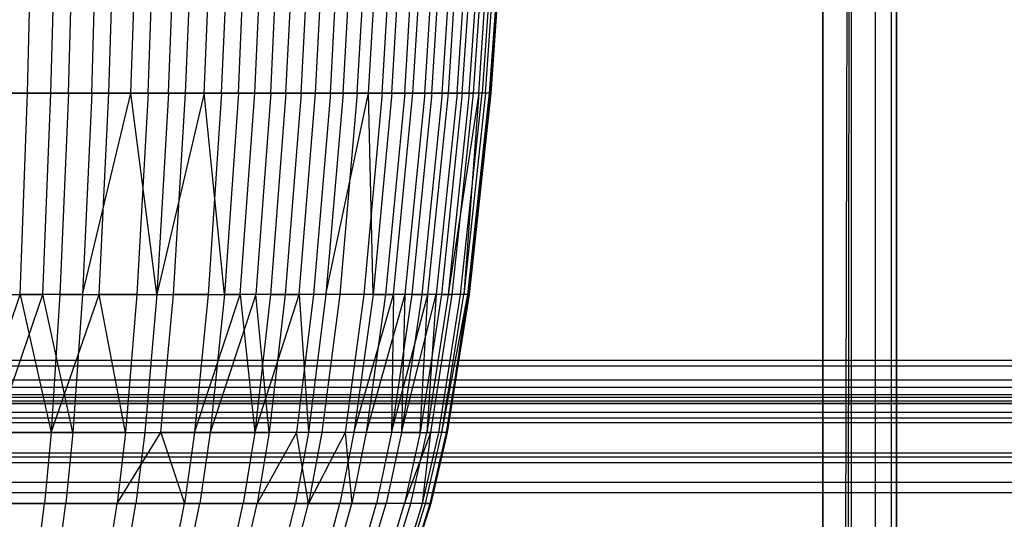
# Model space of a CAD drawing. Extents: x 0.1 to 26.5, y -19.1 to 0.
# Tile 265 of 304: x 13.468 to 14.136, y -4.561 to -4.223. Entities that reach past the tile are written whole.
import ezdxf

# ---------------------------------------------------------------- set-up
doc = ezdxf.new("R2010")
doc.units = 0
doc.header["$LTSCALE"] = 2.54
doc.layers.get('0').update_dxf_attribs({"linetype": 'CONTINUOUS'})

# ---------------------------------------------------------------- blocks, each defined once
blk = doc.blocks.new('7777_STL')
at = {"color": 0}
for p, q in [((14.01313, -11.01, 21.96834), (14.01313, -3.06, 21.96834)), ((14.01313, -3.06, 20.46834), (14.01313, -12.46, 20.46834)), ((14.01313, -11.01, 21.96834), (14.01313, -3.06, 21.96834)), ((14.01313, -11.01, 21.96834), (14.03226, -3.06, 21.96454)), ((14.01313, -11.01, 21.96834), (14.03226, -3.06, 21.96454)), ((14.01313, -3.06, 20.46834), (14.01313, -12.46, 20.46834)), ((14.02288, -11.01096, 21.96738), (14.03226, -3.06, 21.96454)), ((14.02288, -11.01096, 21.96738), (14.03226, -3.06, 21.96454)), ((14.03226, -3.06, 21.96454), (14.03226, -11.01381, 21.96454)), ((14.03226, -3.06, 21.96454), (14.03226, -11.01381, 21.96454)), ((14.03226, -3.06, 20.47215), (14.03226, -12.46, 20.47215)), ((14.03226, -3.06, 20.47215), (14.03226, -12.46, 20.47215)), ((14.04848, -3.06, 21.9537), (14.04848, -11.02465, 21.9537)), ((14.04848, -3.06, 21.9537), (14.04848, -11.02465, 21.9537)), ((14.04848, -3.06, 20.48299), (14.04848, -12.46, 20.48299)), ((14.04848, -3.06, 20.48299), (14.04848, -12.46, 20.48299)), ((14.05932, -3.06, 21.93748), (14.05932, -11.04087, 21.93748)), ((14.05932, -3.06, 21.93748), (14.05932, -11.04087, 21.93748)), ((14.05932, -3.06, 20.49921), (14.05932, -12.46, 20.49921)), ((14.05932, -3.06, 20.49921), (14.05932, -12.46, 20.49921)), ((14.06313, -12.46, 20.51834), (14.06313, -3.06, 20.51834)), ((14.06313, -3.06, 21.91834), (14.06313, -11.06, 21.91834)), ((14.06313, -3.06, 21.91834), (14.06313, -11.06, 21.91834)), ((14.06313, -12.46, 20.51834), (14.06313, -3.06, 20.51834)), ((13.47367, -4.27232, 16.52186), (13.47801, -4.08923, 16.50978)), ((13.47367, -4.27232, 16.52186), (13.47801, -4.08923, 16.50978)), ((13.48961, -4.27232, 17.40875), (13.49439, -4.08923, 17.42067)), ((13.48961, -4.27232, 17.40875), (13.49439, -4.08923, 17.42067)), ((13.50155, -4.27232, 16.5329), (13.50665, -4.08923, 16.52112)), ((13.50155, -4.27232, 16.5329), (13.50665, -4.08923, 16.52112)), ((13.51722, -4.27232, 17.39668), (13.52274, -4.08923, 17.40826)), ((13.51722, -4.27232, 17.39668), (13.52274, -4.08923, 17.40826)), ((13.52891, -4.27232, 16.54576), (13.53475, -4.08923, 16.53432)), ((13.52891, -4.27232, 16.54576), (13.53475, -4.08923, 16.53432)), ((13.5437, -4.27232, 17.38309), (13.54994, -4.08923, 17.39431)), ((13.5437, -4.27232, 17.38309), (13.54994, -4.08923, 17.39431)), ((13.55542, -4.27232, 16.56028), (13.56198, -4.08923, 16.54924)), ((13.55542, -4.27232, 16.56028), (13.56198, -4.08923, 16.54924)), ((13.5693, -4.27232, 17.3679), (13.57623, -4.08923, 17.37871)), ((13.5693, -4.27232, 17.3679), (13.57623, -4.08923, 17.37871)), ((13.58093, -4.27232, 16.57642), (13.58817, -4.08923, 16.56581)), ((13.58093, -4.27232, 16.57642), (13.58817, -4.08923, 16.56581)), ((13.59352, -4.27232, 17.35143), (13.60111, -4.08923, 17.36179)), ((13.59352, -4.27232, 17.35143), (13.60111, -4.08923, 17.36179)), ((13.60535, -4.27232, 16.59413), (13.61326, -4.08923, 16.58401)), ((13.60535, -4.27232, 16.59413), (13.61326, -4.08923, 16.58401)), ((13.61668, -4.27232, 17.33349), (13.62489, -4.08923, 17.34337)), ((13.61668, -4.27232, 17.33349), (13.62489, -4.08923, 17.34337)), ((13.62775, -4.27232, 16.61264), (13.63626, -4.08923, 16.60301)), ((13.62775, -4.27232, 16.61264), (13.63626, -4.08923, 16.60301)), ((13.63863, -4.27232, 17.31416), (13.64744, -4.08923, 17.32351)), ((13.63863, -4.27232, 17.31416), (13.64744, -4.08923, 17.32351)), ((13.64895, -4.27232, 16.63252), (13.65803, -4.08923, 16.62344)), ((13.64895, -4.27232, 16.63252), (13.65803, -4.08923, 16.62344)), ((13.65931, -4.27232, 17.29345), (13.66868, -4.08923, 17.30225)), ((13.65931, -4.27232, 17.29345), (13.66868, -4.08923, 17.30225)), ((13.66904, -4.27232, 16.65395), (13.67867, -4.08923, 16.64545)), ((13.66904, -4.27232, 16.65395), (13.67867, -4.08923, 16.64545)), ((13.67908, -4.27232, 17.27092), (13.68898, -4.08923, 17.2791)), ((13.67908, -4.27232, 17.27092), (13.68898, -4.08923, 17.2791)), ((13.68772, -4.27232, 16.67661), (13.69785, -4.08923, 16.66871)), ((13.68772, -4.27232, 16.67661), (13.69785, -4.08923, 16.66871)), ((13.69736, -4.27232, 17.24716), (13.70775, -4.08923, 17.2547)), ((13.69736, -4.27232, 17.24716), (13.70775, -4.08923, 17.2547)), ((13.70495, -4.27232, 16.70039), (13.71555, -4.08923, 16.69314)), ((13.70495, -4.27232, 16.70039), (13.71555, -4.08923, 16.69314)), ((13.71423, -4.27232, 17.22208), (13.72507, -4.08923, 17.22895)), ((13.71423, -4.27232, 17.22208), (13.72507, -4.08923, 17.22895)), ((13.72068, -4.27232, 16.72519), (13.7317, -4.08923, 16.71861)), ((13.72068, -4.27232, 16.72519), (13.7317, -4.08923, 16.71861)), ((13.72948, -4.27232, 17.19599), (13.74075, -4.08923, 17.20215)), ((13.72948, -4.27232, 17.19599), (13.74075, -4.08923, 17.20215)), ((13.7351, -4.27232, 16.75135), (13.74652, -4.08923, 16.74548)), ((13.7351, -4.27232, 16.75135), (13.74652, -4.08923, 16.74548)), ((13.74306, -4.27232, 17.16903), (13.75469, -4.08923, 17.17446)), ((13.74306, -4.27232, 17.16903), (13.75469, -4.08923, 17.17446)), ((13.74789, -4.27232, 16.77836), (13.75965, -4.08923, 16.77322)), ((13.74789, -4.27232, 16.77836), (13.75965, -4.08923, 16.77322)), ((13.75495, -4.27232, 17.14128), (13.7669, -4.08923, 17.14596)), ((13.75495, -4.27232, 17.14128), (13.7669, -4.08923, 17.14596)), ((13.7591, -4.27232, 16.80639), (13.77116, -4.08923, 16.80201)), ((13.7591, -4.27232, 16.80639), (13.77116, -4.08923, 16.80201)), ((13.76499, -4.27232, 17.11314), (13.77722, -4.08923, 17.11705)), ((13.76499, -4.27232, 17.11314), (13.77722, -4.08923, 17.11705)), ((13.76855, -4.27232, 16.83506), (13.78087, -4.08923, 16.83145)), ((13.76855, -4.27232, 16.83506), (13.78087, -4.08923, 16.83145)), ((13.77329, -4.27232, 17.08444), (13.78573, -4.08923, 17.08758)), ((13.77329, -4.27232, 17.08444), (13.78573, -4.08923, 17.08758)), ((13.7762, -4.27232, 16.8643), (13.78873, -4.08923, 16.86148)), ((13.7762, -4.27232, 16.8643), (13.78873, -4.08923, 16.86148)), ((13.77969, -4.27232, 17.05578), (13.79231, -4.08923, 17.05814)), ((13.77969, -4.27232, 17.05578), (13.79231, -4.08923, 17.05814)), ((13.79468, -4.08923, 16.89195), (13.782, -4.27232, 16.89396)), ((13.79468, -4.08923, 16.89195), (13.782, -4.27232, 16.89396)), ((13.78431, -4.27232, 17.02678), (13.79706, -4.08923, 17.02836)), ((13.78431, -4.27232, 17.02678), (13.79706, -4.08923, 17.02836)), ((13.78711, -4.27232, 16.99762), (13.79993, -4.08923, 16.99842)), ((13.78711, -4.27232, 16.99762), (13.79993, -4.08923, 16.99842)), ((13.80049, -4.08923, 16.94888), (13.78765, -4.27232, 16.94939)), ((13.80049, -4.08923, 16.94888), (13.78765, -4.27232, 16.94939)), ((13.78795, -4.27232, 16.95886), (13.80079, -4.08923, 16.95861)), ((13.78795, -4.27232, 16.95886), (13.80079, -4.08923, 16.95861)), ((13.78805, -4.27232, 16.96834), (13.8009, -4.08923, 16.96834)), ((13.78805, -4.27232, 16.96834), (13.8009, -4.08923, 16.96834)), ((13.44517, -4.27232, 16.51255), (13.47367, -4.27232, 16.52186)), ((13.44517, -4.27232, 16.51255), (13.47367, -4.27232, 16.52186)), ((13.48961, -4.27232, 17.40875), (13.46132, -4.27232, 17.4191)), ((13.48961, -4.27232, 17.40875), (13.46132, -4.27232, 17.4191)), ((13.46868, -4.40889, 16.53575), (13.47367, -4.27232, 16.52186)), ((13.46868, -4.40889, 16.53575), (13.47367, -4.27232, 16.52186)), ((13.47367, -4.27232, 16.52186), (13.50155, -4.27232, 16.5329)), ((13.47367, -4.27232, 16.52186), (13.50155, -4.27232, 16.5329)), ((13.48412, -4.40889, 17.39505), (13.48961, -4.27232, 17.40875)), ((13.48412, -4.40889, 17.39505), (13.48961, -4.27232, 17.40875)), ((13.51722, -4.27232, 17.39668), (13.48961, -4.27232, 17.40875)), ((13.51722, -4.27232, 17.39668), (13.48961, -4.27232, 17.40875)), ((13.50155, -4.27232, 16.5329), (13.49569, -4.40889, 16.54645)), ((13.50155, -4.27232, 16.5329), (13.49569, -4.40889, 16.54645)), ((13.50155, -4.27232, 16.5329), (13.52891, -4.27232, 16.54576)), ((13.50155, -4.27232, 16.5329), (13.52891, -4.27232, 16.54576)), ((13.51722, -4.27232, 17.39668), (13.51087, -4.40889, 17.38335)), ((13.51087, -4.40889, 17.38335), (13.5437, -4.27232, 17.38309)), ((13.51087, -4.40889, 17.38335), (13.5437, -4.27232, 17.38309)), ((13.51722, -4.27232, 17.39668), (13.51087, -4.40889, 17.38335)), ((13.5437, -4.27232, 17.38309), (13.51722, -4.27232, 17.39668)), ((13.5437, -4.27232, 17.38309), (13.51722, -4.27232, 17.39668)), ((13.5222, -4.40889, 16.5589), (13.52891, -4.27232, 16.54576)), ((13.5222, -4.40889, 16.5589), (13.52891, -4.27232, 16.54576)), ((13.52891, -4.27232, 16.54576), (13.55542, -4.27232, 16.56028)), ((13.52891, -4.27232, 16.54576), (13.55542, -4.27232, 16.56028)), ((13.56133, -4.40889, 17.35547), (13.5437, -4.27232, 17.38309)), ((13.5693, -4.27232, 17.3679), (13.5437, -4.27232, 17.38309)), ((13.56133, -4.40889, 17.35547), (13.5437, -4.27232, 17.38309)), ((13.5693, -4.27232, 17.3679), (13.5437, -4.27232, 17.38309)), ((13.55542, -4.27232, 16.56028), (13.54789, -4.40889, 16.57298)), ((13.55542, -4.27232, 16.56028), (13.54789, -4.40889, 16.57298)), ((13.55542, -4.27232, 16.56028), (13.58093, -4.27232, 16.57642)), ((13.55542, -4.27232, 16.56028), (13.58093, -4.27232, 16.57642)), ((13.59352, -4.27232, 17.35143), (13.56133, -4.40889, 17.35547)), ((13.59352, -4.27232, 17.35143), (13.56133, -4.40889, 17.35547)), ((13.5693, -4.27232, 17.3679), (13.56133, -4.40889, 17.35547)), ((13.5693, -4.27232, 17.3679), (13.56133, -4.40889, 17.35547)), ((13.59352, -4.27232, 17.35143), (13.5693, -4.27232, 17.3679)), ((13.59352, -4.27232, 17.35143), (13.5693, -4.27232, 17.3679)), ((13.5726, -4.40889, 16.58861), (13.58093, -4.27232, 16.57642)), ((13.5726, -4.40889, 16.58861), (13.58093, -4.27232, 16.57642)), ((13.58093, -4.27232, 16.57642), (13.60535, -4.27232, 16.59413)), ((13.58093, -4.27232, 16.57642), (13.60535, -4.27232, 16.59413)), ((13.60724, -4.40889, 17.32213), (13.59352, -4.27232, 17.35143)), ((13.61668, -4.27232, 17.33349), (13.59352, -4.27232, 17.35143)), ((13.60724, -4.40889, 17.32213), (13.59352, -4.27232, 17.35143)), ((13.61668, -4.27232, 17.33349), (13.59352, -4.27232, 17.35143)), ((13.60535, -4.27232, 16.59413), (13.59626, -4.40889, 16.60577)), ((13.60535, -4.27232, 16.59413), (13.59626, -4.40889, 16.60577)), ((13.60535, -4.27232, 16.59413), (13.62775, -4.27232, 16.61264)), ((13.60535, -4.27232, 16.59413), (13.62775, -4.27232, 16.61264)), ((13.61668, -4.27232, 17.33349), (13.60724, -4.40889, 17.32213)), ((13.61668, -4.27232, 17.33349), (13.60724, -4.40889, 17.32213)), ((13.63863, -4.27232, 17.31416), (13.61668, -4.27232, 17.33349)), ((13.63863, -4.27232, 17.31416), (13.61668, -4.27232, 17.33349)), ((13.61796, -4.40889, 16.6237), (13.62775, -4.27232, 16.61264)), ((13.61796, -4.40889, 16.6237), (13.62775, -4.27232, 16.61264)), ((13.62775, -4.27232, 16.61264), (13.64895, -4.27232, 16.63252)), ((13.62775, -4.27232, 16.61264), (13.64895, -4.27232, 16.63252)), ((13.63863, -4.27232, 17.31416), (13.62851, -4.40889, 17.3034)), ((13.63863, -4.27232, 17.31416), (13.62851, -4.40889, 17.3034)), ((13.64895, -4.27232, 16.63252), (13.6385, -4.40889, 16.64297)), ((13.64895, -4.27232, 16.63252), (13.6385, -4.40889, 16.64297)), ((13.65931, -4.27232, 17.29345), (13.63863, -4.27232, 17.31416)), ((13.65931, -4.27232, 17.29345), (13.63863, -4.27232, 17.31416)), ((13.65931, -4.27232, 17.29345), (13.64854, -4.40889, 17.28334)), ((13.65931, -4.27232, 17.29345), (13.64854, -4.40889, 17.28334)), ((13.64895, -4.27232, 16.63252), (13.66904, -4.27232, 16.65395)), ((13.64895, -4.27232, 16.63252), (13.66904, -4.27232, 16.65395)), ((13.65797, -4.40889, 16.66373), (13.66904, -4.27232, 16.65395)), ((13.65797, -4.40889, 16.66373), (13.66904, -4.27232, 16.65395)), ((13.67908, -4.27232, 17.27092), (13.65931, -4.27232, 17.29345)), ((13.67908, -4.27232, 17.27092), (13.65931, -4.27232, 17.29345)), ((13.67908, -4.27232, 17.27092), (13.6677, -4.40889, 17.2615)), ((13.67908, -4.27232, 17.27092), (13.6677, -4.40889, 17.2615)), ((13.66904, -4.27232, 16.65395), (13.68772, -4.27232, 16.67661)), ((13.66904, -4.27232, 16.65395), (13.68772, -4.27232, 16.67661)), ((13.67607, -4.40889, 16.68568), (13.70495, -4.27232, 16.70039)), ((13.68772, -4.27232, 16.67661), (13.67607, -4.40889, 16.68568)), ((13.68772, -4.27232, 16.67661), (13.67607, -4.40889, 16.68568)), ((13.67607, -4.40889, 16.68568), (13.70495, -4.27232, 16.70039)), ((13.69736, -4.27232, 17.24716), (13.67908, -4.27232, 17.27092)), ((13.69736, -4.27232, 17.24716), (13.67908, -4.27232, 17.27092)), ((13.69736, -4.27232, 17.24716), (13.6854, -4.40889, 17.23849)), ((13.69736, -4.27232, 17.24716), (13.6854, -4.40889, 17.23849)), ((13.68772, -4.27232, 16.67661), (13.70495, -4.27232, 16.70039)), ((13.68772, -4.27232, 16.67661), (13.70495, -4.27232, 16.70039)), ((13.71423, -4.27232, 17.22208), (13.69736, -4.27232, 17.24716)), ((13.71423, -4.27232, 17.22208), (13.69736, -4.27232, 17.24716)), ((13.71423, -4.27232, 17.22208), (13.70175, -4.40889, 17.21419)), ((13.71423, -4.27232, 17.22208), (13.70175, -4.40889, 17.21419)), ((13.708, -4.40889, 16.73275), (13.70495, -4.27232, 16.70039)), ((13.70495, -4.27232, 16.70039), (13.72068, -4.27232, 16.72519)), ((13.708, -4.40889, 16.73275), (13.70495, -4.27232, 16.70039)), ((13.70495, -4.27232, 16.70039), (13.72068, -4.27232, 16.72519)), ((13.72068, -4.27232, 16.72519), (13.708, -4.40889, 16.73275)), ((13.72068, -4.27232, 16.72519), (13.708, -4.40889, 16.73275)), ((13.72948, -4.27232, 17.19599), (13.71423, -4.27232, 17.22208)), ((13.72948, -4.27232, 17.19599), (13.71423, -4.27232, 17.22208)), ((13.72948, -4.27232, 17.19599), (13.71653, -4.40889, 17.18891)), ((13.72948, -4.27232, 17.19599), (13.71653, -4.40889, 17.18891)), ((13.72068, -4.27232, 16.72519), (13.7351, -4.27232, 16.75135)), ((13.72068, -4.27232, 16.72519), (13.7351, -4.27232, 16.75135)), ((13.72197, -4.40889, 16.7581), (13.7351, -4.27232, 16.75135)), ((13.72197, -4.40889, 16.7581), (13.7351, -4.27232, 16.75135)), ((13.74306, -4.27232, 17.16903), (13.72948, -4.27232, 17.19599)), ((13.74306, -4.27232, 17.16903), (13.72948, -4.27232, 17.19599)), ((13.74306, -4.27232, 17.16903), (13.72969, -4.40889, 17.16279)), ((13.74306, -4.27232, 17.16903), (13.72969, -4.40889, 17.16279)), ((13.74789, -4.27232, 16.77836), (13.73436, -4.40889, 16.78427)), ((13.74789, -4.27232, 16.77836), (13.73436, -4.40889, 16.78427)), ((13.7351, -4.27232, 16.75135), (13.74789, -4.27232, 16.77836)), ((13.7351, -4.27232, 16.75135), (13.74789, -4.27232, 16.77836)), ((13.75495, -4.27232, 17.14128), (13.7412, -4.40889, 17.1359)), ((13.75495, -4.27232, 17.14128), (13.7412, -4.40889, 17.1359)), ((13.75495, -4.27232, 17.14128), (13.74306, -4.27232, 17.16903)), ((13.75495, -4.27232, 17.14128), (13.74306, -4.27232, 17.16903)), ((13.74523, -4.40889, 16.81143), (13.7591, -4.27232, 16.80639)), ((13.74523, -4.40889, 16.81143), (13.7591, -4.27232, 16.80639)), ((13.74789, -4.27232, 16.77836), (13.7591, -4.27232, 16.80639)), ((13.74789, -4.27232, 16.77836), (13.7591, -4.27232, 16.80639)), ((13.76499, -4.27232, 17.11314), (13.75094, -4.40889, 17.10863)), ((13.76499, -4.27232, 17.11314), (13.75094, -4.40889, 17.10863)), ((13.76855, -4.27232, 16.83506), (13.75438, -4.40889, 16.8392)), ((13.76855, -4.27232, 16.83506), (13.75438, -4.40889, 16.8392)), ((13.76499, -4.27232, 17.11314), (13.75495, -4.27232, 17.14128)), ((13.76499, -4.27232, 17.11314), (13.75495, -4.27232, 17.14128)), ((13.77969, -4.27232, 17.05578), (13.75897, -4.40889, 17.08083)), ((13.77969, -4.27232, 17.05578), (13.75897, -4.40889, 17.08083)), ((13.77329, -4.27232, 17.08444), (13.75897, -4.40889, 17.08083)), ((13.77329, -4.27232, 17.08444), (13.75897, -4.40889, 17.08083)), ((13.7591, -4.27232, 16.80639), (13.76855, -4.27232, 16.83506)), ((13.7591, -4.27232, 16.80639), (13.76855, -4.27232, 16.83506)), ((13.7618, -4.40889, 16.86754), (13.7762, -4.27232, 16.8643)), ((13.7618, -4.40889, 16.86754), (13.7762, -4.27232, 16.8643)), ((13.77329, -4.27232, 17.08444), (13.76499, -4.27232, 17.11314)), ((13.77329, -4.27232, 17.08444), (13.76499, -4.27232, 17.11314)), ((13.76741, -4.40889, 16.89627), (13.782, -4.27232, 16.89396)), ((13.76741, -4.40889, 16.89627), (13.782, -4.27232, 16.89396)), ((13.76855, -4.27232, 16.83506), (13.7762, -4.27232, 16.8643)), ((13.76855, -4.27232, 16.83506), (13.7762, -4.27232, 16.8643)), ((13.78431, -4.27232, 17.02678), (13.76965, -4.40889, 17.02496)), ((13.78431, -4.27232, 17.02678), (13.76965, -4.40889, 17.02496)), ((13.77969, -4.27232, 17.05578), (13.76965, -4.40889, 17.02496)), ((13.77969, -4.27232, 17.05578), (13.76965, -4.40889, 17.02496)), ((13.77236, -4.40889, 16.99671), (13.78711, -4.27232, 16.99762)), ((13.77236, -4.40889, 16.99671), (13.78711, -4.27232, 16.99762)), ((13.78765, -4.27232, 16.94939), (13.77289, -4.40889, 16.94998)), ((13.78765, -4.27232, 16.94939), (13.77289, -4.40889, 16.94998)), ((13.78795, -4.27232, 16.95886), (13.77318, -4.40889, 16.95916)), ((13.78795, -4.27232, 16.95886), (13.77318, -4.40889, 16.95916)), ((13.77327, -4.40889, 16.96834), (13.78805, -4.27232, 16.96834)), ((13.77327, -4.40889, 16.96834), (13.78805, -4.27232, 16.96834)), ((13.77969, -4.27232, 17.05578), (13.77329, -4.27232, 17.08444)), ((13.77969, -4.27232, 17.05578), (13.77329, -4.27232, 17.08444)), ((13.782, -4.27232, 16.89396), (13.7762, -4.27232, 16.8643)), ((13.782, -4.27232, 16.89396), (13.7762, -4.27232, 16.8643)), ((13.78431, -4.27232, 17.02678), (13.77969, -4.27232, 17.05578)), ((13.78431, -4.27232, 17.02678), (13.77969, -4.27232, 17.05578)), ((13.78765, -4.27232, 16.94939), (13.782, -4.27232, 16.89396)), ((13.78765, -4.27232, 16.94939), (13.782, -4.27232, 16.89396)), ((13.78711, -4.27232, 16.99762), (13.78431, -4.27232, 17.02678)), ((13.78711, -4.27232, 16.99762), (13.78431, -4.27232, 17.02678)), ((13.78805, -4.27232, 16.96834), (13.78711, -4.27232, 16.99762)), ((13.78805, -4.27232, 16.96834), (13.78711, -4.27232, 16.99762)), ((13.78795, -4.27232, 16.95886), (13.78765, -4.27232, 16.94939)), ((13.78795, -4.27232, 16.95886), (13.78765, -4.27232, 16.94939)), ((13.78795, -4.27232, 16.95886), (13.78805, -4.27232, 16.96834)), ((13.78795, -4.27232, 16.95886), (13.78805, -4.27232, 16.96834)), ((13.43688, -4.50241, 16.54115), (13.46868, -4.40889, 16.53575)), ((13.43688, -4.50241, 16.54115), (13.46868, -4.40889, 16.53575)), ((13.44106, -4.40889, 16.52673), (13.46868, -4.40889, 16.53575)), ((13.44106, -4.40889, 16.52673), (13.46868, -4.40889, 16.53575)), ((13.45202, -4.50241, 17.39081), (13.48412, -4.40889, 17.39505)), ((13.45202, -4.50241, 17.39081), (13.48412, -4.40889, 17.39505)), ((13.45671, -4.40889, 17.40508), (13.48412, -4.40889, 17.39505)), ((13.45671, -4.40889, 17.40508), (13.48412, -4.40889, 17.39505)), ((13.49569, -4.40889, 16.54645), (13.46868, -4.40889, 16.53575)), ((13.46868, -4.40889, 16.53575), (13.48973, -4.50241, 16.56023)), ((13.46868, -4.40889, 16.53575), (13.48973, -4.50241, 16.56023)), ((13.49569, -4.40889, 16.54645), (13.46868, -4.40889, 16.53575)), ((13.50441, -4.50241, 17.3698), (13.48412, -4.40889, 17.39505)), ((13.51087, -4.40889, 17.38335), (13.48412, -4.40889, 17.39505)), ((13.50441, -4.50241, 17.3698), (13.48412, -4.40889, 17.39505)), ((13.51087, -4.40889, 17.38335), (13.48412, -4.40889, 17.39505)), ((13.48973, -4.50241, 16.56023), (13.5222, -4.40889, 16.5589)), ((13.49569, -4.40889, 16.54645), (13.48973, -4.50241, 16.56023)), ((13.49569, -4.40889, 16.54645), (13.48973, -4.50241, 16.56023)), ((13.48973, -4.50241, 16.56023), (13.5222, -4.40889, 16.5589)), ((13.49569, -4.40889, 16.54645), (13.5222, -4.40889, 16.5589)), ((13.49569, -4.40889, 16.54645), (13.5222, -4.40889, 16.5589)), ((13.51087, -4.40889, 17.38335), (13.50441, -4.50241, 17.3698)), ((13.51087, -4.40889, 17.38335), (13.50441, -4.50241, 17.3698)), ((13.51087, -4.40889, 17.38335), (13.56133, -4.40889, 17.35547)), ((13.51087, -4.40889, 17.38335), (13.56133, -4.40889, 17.35547)), ((13.54789, -4.40889, 16.57298), (13.5222, -4.40889, 16.5589)), ((13.54789, -4.40889, 16.57298), (13.5222, -4.40889, 16.5589)), ((13.54022, -4.50241, 16.58589), (13.5222, -4.40889, 16.5589)), ((13.54022, -4.50241, 16.58589), (13.5222, -4.40889, 16.5589)), ((13.54789, -4.40889, 16.57298), (13.54022, -4.50241, 16.58589)), ((13.54789, -4.40889, 16.57298), (13.54022, -4.50241, 16.58589)), ((13.54789, -4.40889, 16.57298), (13.5726, -4.40889, 16.58861)), ((13.54789, -4.40889, 16.57298), (13.5726, -4.40889, 16.58861)), ((13.56133, -4.40889, 17.35547), (13.55322, -4.50241, 17.34283)), ((13.56133, -4.40889, 17.35547), (13.55322, -4.50241, 17.34283)), ((13.56133, -4.40889, 17.35547), (13.60724, -4.40889, 17.32213)), ((13.56133, -4.40889, 17.35547), (13.60724, -4.40889, 17.32213)), ((13.56412, -4.50241, 16.60101), (13.5726, -4.40889, 16.58861)), ((13.56412, -4.50241, 16.60101), (13.5726, -4.40889, 16.58861)), ((13.59626, -4.40889, 16.60577), (13.5726, -4.40889, 16.58861)), ((13.59626, -4.40889, 16.60577), (13.5726, -4.40889, 16.58861)), ((13.58702, -4.50241, 16.61761), (13.61796, -4.40889, 16.6237)), ((13.59626, -4.40889, 16.60577), (13.58702, -4.50241, 16.61761)), ((13.59626, -4.40889, 16.60577), (13.58702, -4.50241, 16.61761)), ((13.58702, -4.50241, 16.61761), (13.61796, -4.40889, 16.6237)), ((13.59626, -4.40889, 16.60577), (13.61796, -4.40889, 16.6237)), ((13.59626, -4.40889, 16.60577), (13.61796, -4.40889, 16.6237)), ((13.62851, -4.40889, 17.3034), (13.59763, -4.50241, 17.31058)), ((13.62851, -4.40889, 17.3034), (13.59763, -4.50241, 17.31058)), ((13.60724, -4.40889, 17.32213), (13.59763, -4.50241, 17.31058)), ((13.60724, -4.40889, 17.32213), (13.59763, -4.50241, 17.31058)), ((13.62851, -4.40889, 17.3034), (13.60724, -4.40889, 17.32213)), ((13.62851, -4.40889, 17.3034), (13.60724, -4.40889, 17.32213)), ((13.6385, -4.40889, 16.64297), (13.61796, -4.40889, 16.6237)), ((13.61796, -4.40889, 16.6237), (13.62788, -4.50241, 16.65359)), ((13.61796, -4.40889, 16.6237), (13.62788, -4.50241, 16.65359)), ((13.6385, -4.40889, 16.64297), (13.61796, -4.40889, 16.6237)), ((13.62788, -4.50241, 16.65359), (13.65797, -4.40889, 16.66373)), ((13.6385, -4.40889, 16.64297), (13.62788, -4.50241, 16.65359)), ((13.6385, -4.40889, 16.64297), (13.62788, -4.50241, 16.65359)), ((13.62788, -4.50241, 16.65359), (13.65797, -4.40889, 16.66373)), ((13.63759, -4.50241, 17.27305), (13.62851, -4.40889, 17.3034)), ((13.64854, -4.40889, 17.28334), (13.62851, -4.40889, 17.3034)), ((13.63759, -4.50241, 17.27305), (13.62851, -4.40889, 17.3034)), ((13.64854, -4.40889, 17.28334), (13.62851, -4.40889, 17.3034)), ((13.64854, -4.40889, 17.28334), (13.63759, -4.50241, 17.27305)), ((13.64854, -4.40889, 17.28334), (13.63759, -4.50241, 17.27305)), ((13.6385, -4.40889, 16.64297), (13.65797, -4.40889, 16.66373)), ((13.6385, -4.40889, 16.64297), (13.65797, -4.40889, 16.66373)), ((13.6677, -4.40889, 17.2615), (13.64854, -4.40889, 17.28334)), ((13.6677, -4.40889, 17.2615), (13.64854, -4.40889, 17.28334)), ((13.6677, -4.40889, 17.2615), (13.65612, -4.50241, 17.25193)), ((13.6677, -4.40889, 17.2615), (13.65612, -4.50241, 17.25193)), ((13.67607, -4.40889, 16.68568), (13.65797, -4.40889, 16.66373)), ((13.65797, -4.40889, 16.66373), (13.66421, -4.50241, 16.69491)), ((13.65797, -4.40889, 16.66373), (13.66421, -4.50241, 16.69491)), ((13.67607, -4.40889, 16.68568), (13.65797, -4.40889, 16.66373)), ((13.67607, -4.40889, 16.68568), (13.66421, -4.50241, 16.69491)), ((13.67607, -4.40889, 16.68568), (13.66421, -4.50241, 16.69491)), ((13.6854, -4.40889, 17.23849), (13.6677, -4.40889, 17.2615)), ((13.6854, -4.40889, 17.23849), (13.6677, -4.40889, 17.2615)), ((13.6854, -4.40889, 17.23849), (13.67325, -4.50241, 17.22966)), ((13.6854, -4.40889, 17.23849), (13.67325, -4.50241, 17.22966)), ((13.708, -4.40889, 16.73275), (13.67607, -4.40889, 16.68568)), ((13.708, -4.40889, 16.73275), (13.67607, -4.40889, 16.68568)), ((13.70175, -4.40889, 17.21419), (13.6854, -4.40889, 17.23849)), ((13.70175, -4.40889, 17.21419), (13.6854, -4.40889, 17.23849)), ((13.70175, -4.40889, 17.21419), (13.68906, -4.50241, 17.20616)), ((13.70175, -4.40889, 17.21419), (13.68906, -4.50241, 17.20616)), ((13.69511, -4.50241, 16.74044), (13.72197, -4.40889, 16.7581)), ((13.708, -4.40889, 16.73275), (13.69511, -4.50241, 16.74044)), ((13.708, -4.40889, 16.73275), (13.69511, -4.50241, 16.74044)), ((13.69511, -4.50241, 16.74044), (13.72197, -4.40889, 16.7581)), ((13.71653, -4.40889, 17.18891), (13.70175, -4.40889, 17.21419)), ((13.71653, -4.40889, 17.18891), (13.70175, -4.40889, 17.21419)), ((13.72969, -4.40889, 17.16279), (13.70336, -4.50241, 17.1817)), ((13.72969, -4.40889, 17.16279), (13.70336, -4.50241, 17.1817)), ((13.71653, -4.40889, 17.18891), (13.70336, -4.50241, 17.1817)), ((13.71653, -4.40889, 17.18891), (13.70336, -4.50241, 17.1817)), ((13.708, -4.40889, 16.73275), (13.72197, -4.40889, 16.7581)), ((13.708, -4.40889, 16.73275), (13.72197, -4.40889, 16.7581)), ((13.72969, -4.40889, 17.16279), (13.71653, -4.40889, 17.18891)), ((13.72969, -4.40889, 17.16279), (13.71653, -4.40889, 17.18891)), ((13.72061, -4.50241, 16.79028), (13.74523, -4.40889, 16.81143)), ((13.72197, -4.40889, 16.7581), (13.72061, -4.50241, 16.79028)), ((13.72197, -4.40889, 16.7581), (13.72061, -4.50241, 16.79028)), ((13.73436, -4.40889, 16.78427), (13.72061, -4.50241, 16.79028)), ((13.73436, -4.40889, 16.78427), (13.72061, -4.50241, 16.79028)), ((13.72061, -4.50241, 16.79028), (13.74523, -4.40889, 16.81143)), ((13.73436, -4.40889, 16.78427), (13.72197, -4.40889, 16.7581)), ((13.73436, -4.40889, 16.78427), (13.72197, -4.40889, 16.7581)), ((13.7412, -4.40889, 17.1359), (13.72722, -4.50241, 17.13043)), ((13.72722, -4.50241, 17.13043), (13.75094, -4.40889, 17.10863)), ((13.7412, -4.40889, 17.1359), (13.72722, -4.50241, 17.13043)), ((13.72969, -4.40889, 17.16279), (13.72722, -4.50241, 17.13043)), ((13.72969, -4.40889, 17.16279), (13.72722, -4.50241, 17.13043)), ((13.72722, -4.50241, 17.13043), (13.75094, -4.40889, 17.10863)), ((13.7412, -4.40889, 17.1359), (13.72969, -4.40889, 17.16279)), ((13.7412, -4.40889, 17.1359), (13.72969, -4.40889, 17.16279)), ((13.73436, -4.40889, 16.78427), (13.74523, -4.40889, 16.81143)), ((13.73436, -4.40889, 16.78427), (13.74523, -4.40889, 16.81143)), ((13.75438, -4.40889, 16.8392), (13.73997, -4.50241, 16.84342)), ((13.73997, -4.50241, 16.84342), (13.74523, -4.40889, 16.81143)), ((13.73997, -4.50241, 16.84342), (13.74523, -4.40889, 16.81143)), ((13.75438, -4.40889, 16.8392), (13.73997, -4.50241, 16.84342)), ((13.75094, -4.40889, 17.10863), (13.7412, -4.40889, 17.1359)), ((13.75094, -4.40889, 17.10863), (13.7412, -4.40889, 17.1359)), ((13.75897, -4.40889, 17.08083), (13.74441, -4.50241, 17.07715)), ((13.75094, -4.40889, 17.10863), (13.74441, -4.50241, 17.07715)), ((13.75897, -4.40889, 17.08083), (13.74441, -4.50241, 17.07715)), ((13.75094, -4.40889, 17.10863), (13.74441, -4.50241, 17.07715)), ((13.75438, -4.40889, 16.8392), (13.74523, -4.40889, 16.81143)), ((13.75438, -4.40889, 16.8392), (13.74523, -4.40889, 16.81143)), ((13.74715, -4.50241, 16.87083), (13.7618, -4.40889, 16.86754)), ((13.74715, -4.50241, 16.87083), (13.7618, -4.40889, 16.86754)), ((13.75897, -4.40889, 17.08083), (13.75094, -4.40889, 17.10863)), ((13.75897, -4.40889, 17.08083), (13.75094, -4.40889, 17.10863)), ((13.75258, -4.50241, 16.89863), (13.76741, -4.40889, 16.89627)), ((13.75258, -4.50241, 16.89863), (13.76741, -4.40889, 16.89627)), ((13.75438, -4.40889, 16.8392), (13.7618, -4.40889, 16.86754)), ((13.75438, -4.40889, 16.8392), (13.7618, -4.40889, 16.86754)), ((13.75475, -4.50241, 17.02311), (13.76965, -4.40889, 17.02496)), ((13.75475, -4.50241, 17.02311), (13.76965, -4.40889, 17.02496)), ((13.75475, -4.50241, 17.02311), (13.77236, -4.40889, 16.99671)), ((13.75475, -4.50241, 17.02311), (13.77236, -4.40889, 16.99671)), ((13.75788, -4.50241, 16.95058), (13.77289, -4.40889, 16.94998)), ((13.75788, -4.50241, 16.95058), (13.77289, -4.40889, 16.94998)), ((13.77318, -4.40889, 16.95916), (13.75816, -4.50241, 16.95946)), ((13.77318, -4.40889, 16.95916), (13.75816, -4.50241, 16.95946)), ((13.77327, -4.40889, 16.96834), (13.75825, -4.50241, 16.96834)), ((13.75825, -4.50241, 16.96834), (13.77236, -4.40889, 16.99671)), ((13.75825, -4.50241, 16.96834), (13.77236, -4.40889, 16.99671)), ((13.77327, -4.40889, 16.96834), (13.75825, -4.50241, 16.96834)), ((13.76965, -4.40889, 17.02496), (13.75897, -4.40889, 17.08083)), ((13.76965, -4.40889, 17.02496), (13.75897, -4.40889, 17.08083)), ((13.76741, -4.40889, 16.89627), (13.7618, -4.40889, 16.86754)), ((13.76741, -4.40889, 16.89627), (13.7618, -4.40889, 16.86754)), ((13.77289, -4.40889, 16.94998), (13.76741, -4.40889, 16.89627)), ((13.77289, -4.40889, 16.94998), (13.76741, -4.40889, 16.89627)), ((13.77236, -4.40889, 16.99671), (13.76965, -4.40889, 17.02496)), ((13.77236, -4.40889, 16.99671), (13.76965, -4.40889, 17.02496)), ((13.77327, -4.40889, 16.96834), (13.77236, -4.40889, 16.99671)), ((13.77327, -4.40889, 16.96834), (13.77236, -4.40889, 16.99671)), ((13.77318, -4.40889, 16.95916), (13.77289, -4.40889, 16.94998)), ((13.77318, -4.40889, 16.95916), (13.77289, -4.40889, 16.94998)), ((13.77327, -4.40889, 16.96834), (13.77318, -4.40889, 16.95916)), ((13.77327, -4.40889, 16.96834), (13.77318, -4.40889, 16.95916)), ((0.51313, -4.47834, 24.68328), (26.11313, -4.47834, 24.68328)), ((0.51313, -4.47834, 24.68328), (26.11313, -4.47834, 24.68328)), ((0.51313, -4.47834, 42.38328), (26.11313, -4.47834, 42.38328)), ((0.51313, -4.47834, 42.38328), (26.11313, -4.47834, 42.38328)), ((26.11313, -4.4827, 24.71918), (0.51313, -4.4827, 24.71918)), ((0.51313, -4.4827, 24.64738), (26.11313, -4.4827, 24.64738)), ((0.51313, -4.4827, 24.64738), (26.11313, -4.4827, 24.64738)), ((26.11313, -4.4827, 24.71918), (0.51313, -4.4827, 24.71918)), ((26.11313, -4.4827, 42.41918), (0.51313, -4.4827, 42.41918)), ((0.51313, -4.4827, 42.34738), (26.11313, -4.4827, 42.34738)), ((0.51313, -4.4827, 42.34738), (26.11313, -4.4827, 42.34738)), ((26.11313, -4.4827, 42.41918), (0.51313, -4.4827, 42.41918)), ((0.51313, -4.49552, 24.75299), (26.11313, -4.49552, 24.75299)), ((0.51313, -4.49552, 24.75299), (26.11313, -4.49552, 24.75299)), ((0.51313, -4.49552, 24.61357), (26.11313, -4.49552, 24.61357)), ((0.51313, -4.49552, 24.61357), (26.11313, -4.49552, 24.61357)), ((0.51313, -4.49552, 42.45299), (26.11313, -4.49552, 42.45299)), ((0.51313, -4.49552, 42.45299), (26.11313, -4.49552, 42.45299)), ((0.51313, -4.49552, 42.31357), (26.11313, -4.49552, 42.31357)), ((0.51313, -4.49552, 42.31357), (26.11313, -4.49552, 42.31357)), ((13.48973, -4.50241, 16.56023), (13.43688, -4.50241, 16.54115)), ((13.48973, -4.50241, 16.56023), (13.43688, -4.50241, 16.54115)), ((13.45202, -4.50241, 17.39081), (13.50441, -4.50241, 17.3698)), ((13.45202, -4.50241, 17.39081), (13.50441, -4.50241, 17.3698)), ((13.48973, -4.50241, 16.56023), (13.48531, -4.55042, 16.57042)), ((13.48973, -4.50241, 16.56023), (13.48531, -4.55042, 16.57042)), ((13.54022, -4.50241, 16.58589), (13.48973, -4.50241, 16.56023)), ((13.54022, -4.50241, 16.58589), (13.48973, -4.50241, 16.56023)), ((13.50441, -4.50241, 17.3698), (13.49963, -4.55042, 17.35977)), ((13.50441, -4.50241, 17.3698), (13.49963, -4.55042, 17.35977)), ((13.50441, -4.50241, 17.3698), (13.55322, -4.50241, 17.34283)), ((13.50441, -4.50241, 17.3698), (13.55322, -4.50241, 17.34283)), ((13.53455, -4.55042, 16.59544), (13.56412, -4.50241, 16.60101)), ((13.54022, -4.50241, 16.58589), (13.53455, -4.55042, 16.59544)), ((13.54022, -4.50241, 16.58589), (13.53455, -4.55042, 16.59544)), ((13.53455, -4.55042, 16.59544), (13.56412, -4.50241, 16.60101)), ((13.54022, -4.50241, 16.58589), (13.56412, -4.50241, 16.60101)), ((13.54022, -4.50241, 16.58589), (13.56412, -4.50241, 16.60101)), ((13.55322, -4.50241, 17.34283), (13.54723, -4.55042, 17.33348)), ((13.55322, -4.50241, 17.34283), (13.54723, -4.55042, 17.33348)), ((13.55322, -4.50241, 17.34283), (13.59763, -4.50241, 17.31058)), ((13.55322, -4.50241, 17.34283), (13.59763, -4.50241, 17.31058)), ((13.58702, -4.50241, 16.61761), (13.56412, -4.50241, 16.60101)), ((13.56412, -4.50241, 16.60101), (13.58018, -4.55042, 16.62637)), ((13.56412, -4.50241, 16.60101), (13.58018, -4.55042, 16.62637)), ((13.58702, -4.50241, 16.61761), (13.56412, -4.50241, 16.60101)), ((13.58702, -4.50241, 16.61761), (13.58018, -4.55042, 16.62637)), ((13.58702, -4.50241, 16.61761), (13.58018, -4.55042, 16.62637)), ((13.62788, -4.50241, 16.65359), (13.58702, -4.50241, 16.61761)), ((13.62788, -4.50241, 16.65359), (13.58702, -4.50241, 16.61761)), ((13.59763, -4.50241, 17.31058), (13.59053, -4.55042, 17.30203)), ((13.59763, -4.50241, 17.31058), (13.59053, -4.55042, 17.30203)), ((13.59763, -4.50241, 17.31058), (13.63759, -4.50241, 17.27305)), ((13.59763, -4.50241, 17.31058), (13.63759, -4.50241, 17.27305)), ((13.62788, -4.50241, 16.65359), (13.62001, -4.55042, 16.66146)), ((13.62788, -4.50241, 16.65359), (13.62001, -4.55042, 16.66146)), ((13.66421, -4.50241, 16.69491), (13.62788, -4.50241, 16.65359)), ((13.66421, -4.50241, 16.69491), (13.62788, -4.50241, 16.65359)), ((13.65612, -4.50241, 17.25193), (13.62949, -4.55042, 17.26544)), ((13.65612, -4.50241, 17.25193), (13.62949, -4.55042, 17.26544)), ((13.63759, -4.50241, 17.27305), (13.62949, -4.55042, 17.26544)), ((13.63759, -4.50241, 17.27305), (13.62949, -4.55042, 17.26544)), ((13.65612, -4.50241, 17.25193), (13.63759, -4.50241, 17.27305)), ((13.65612, -4.50241, 17.25193), (13.63759, -4.50241, 17.27305)), ((13.66421, -4.50241, 16.69491), (13.65544, -4.55042, 16.70174)), ((13.66421, -4.50241, 16.69491), (13.65544, -4.55042, 16.70174)), ((13.66425, -4.55042, 17.22314), (13.65612, -4.50241, 17.25193)), ((13.67325, -4.50241, 17.22966), (13.65612, -4.50241, 17.25193)), ((13.66425, -4.55042, 17.22314), (13.65612, -4.50241, 17.25193)), ((13.67325, -4.50241, 17.22966), (13.65612, -4.50241, 17.25193)), ((13.69511, -4.50241, 16.74044), (13.66421, -4.50241, 16.69491)), ((13.69511, -4.50241, 16.74044), (13.66421, -4.50241, 16.69491)), ((13.68906, -4.50241, 17.20616), (13.66425, -4.55042, 17.22314)), ((13.68906, -4.50241, 17.20616), (13.66425, -4.55042, 17.22314)), ((13.67325, -4.50241, 17.22966), (13.66425, -4.55042, 17.22314)), ((13.67325, -4.50241, 17.22966), (13.66425, -4.55042, 17.22314)), ((13.68906, -4.50241, 17.20616), (13.67325, -4.50241, 17.22966)), ((13.68906, -4.50241, 17.20616), (13.67325, -4.50241, 17.22966)), ((13.69511, -4.50241, 16.74044), (13.68556, -4.55042, 16.74614)), ((13.69511, -4.50241, 16.74044), (13.68556, -4.55042, 16.74614)), ((13.70336, -4.50241, 17.1817), (13.68906, -4.50241, 17.20616)), ((13.68906, -4.50241, 17.20616), (13.69361, -4.55042, 17.17637)), ((13.68906, -4.50241, 17.20616), (13.69361, -4.55042, 17.17637)), ((13.70336, -4.50241, 17.1817), (13.68906, -4.50241, 17.20616)), ((13.70336, -4.50241, 17.1817), (13.69361, -4.55042, 17.17637)), ((13.70336, -4.50241, 17.1817), (13.69361, -4.55042, 17.17637)), ((13.72061, -4.50241, 16.79028), (13.69511, -4.50241, 16.74044)), ((13.72061, -4.50241, 16.79028), (13.69511, -4.50241, 16.74044)), ((13.72722, -4.50241, 17.13043), (13.70336, -4.50241, 17.1817)), ((13.72722, -4.50241, 17.13043), (13.70336, -4.50241, 17.1817)), ((13.72061, -4.50241, 16.79028), (13.71043, -4.55042, 16.79473)), ((13.72061, -4.50241, 16.79028), (13.71043, -4.55042, 16.79473)), ((13.72722, -4.50241, 17.13043), (13.71688, -4.55042, 17.12638)), ((13.72722, -4.50241, 17.13043), (13.71688, -4.55042, 17.12638)), ((13.73997, -4.50241, 16.84342), (13.72061, -4.50241, 16.79028)), ((13.73997, -4.50241, 16.84342), (13.72061, -4.50241, 16.79028)), ((13.72722, -4.50241, 17.13043), (13.74441, -4.50241, 17.07715)), ((13.72722, -4.50241, 17.13043), (13.74441, -4.50241, 17.07715)), ((13.72931, -4.55042, 16.84654), (13.74715, -4.50241, 16.87083)), ((13.73997, -4.50241, 16.84342), (13.72931, -4.55042, 16.84654)), ((13.73997, -4.50241, 16.84342), (13.72931, -4.55042, 16.84654)), ((13.72931, -4.55042, 16.84654), (13.74715, -4.50241, 16.87083)), ((13.73364, -4.55042, 17.07443), (13.74441, -4.50241, 17.07715)), ((13.73364, -4.55042, 17.07443), (13.74441, -4.50241, 17.07715)), ((13.73997, -4.50241, 16.84342), (13.74715, -4.50241, 16.87083)), ((13.73997, -4.50241, 16.84342), (13.74715, -4.50241, 16.87083)), ((13.7416, -4.55042, 16.90037), (13.75258, -4.50241, 16.89863)), ((13.7416, -4.55042, 16.90037), (13.75258, -4.50241, 16.89863)), ((13.7416, -4.55042, 16.90037), (13.74715, -4.50241, 16.87083)), ((13.7416, -4.55042, 16.90037), (13.74715, -4.50241, 16.87083)), ((13.74371, -4.55042, 17.02174), (13.75475, -4.50241, 17.02311)), ((13.74371, -4.55042, 17.02174), (13.75475, -4.50241, 17.02311)), ((13.75475, -4.50241, 17.02311), (13.74441, -4.50241, 17.07715)), ((13.75475, -4.50241, 17.02311), (13.74441, -4.50241, 17.07715)), ((13.74677, -4.55042, 16.95102), (13.75816, -4.50241, 16.95946)), ((13.74677, -4.55042, 16.95102), (13.75816, -4.50241, 16.95946)), ((13.74677, -4.55042, 16.95102), (13.75788, -4.50241, 16.95058)), ((13.74677, -4.55042, 16.95102), (13.75788, -4.50241, 16.95058)), ((13.75816, -4.50241, 16.95946), (13.74713, -4.55042, 16.96834)), ((13.75825, -4.50241, 16.96834), (13.74713, -4.55042, 16.96834)), ((13.75825, -4.50241, 16.96834), (13.74713, -4.55042, 16.96834)), ((13.75816, -4.50241, 16.95946), (13.74713, -4.55042, 16.96834)), ((13.75258, -4.50241, 16.89863), (13.74715, -4.50241, 16.87083)), ((13.75258, -4.50241, 16.89863), (13.74715, -4.50241, 16.87083)), ((13.75788, -4.50241, 16.95058), (13.75258, -4.50241, 16.89863)), ((13.75788, -4.50241, 16.95058), (13.75258, -4.50241, 16.89863)), ((13.75825, -4.50241, 16.96834), (13.75475, -4.50241, 17.02311)), ((13.75825, -4.50241, 16.96834), (13.75475, -4.50241, 17.02311)), ((13.75788, -4.50241, 16.95058), (13.75816, -4.50241, 16.95946)), ((13.75788, -4.50241, 16.95058), (13.75816, -4.50241, 16.95946)), ((13.75825, -4.50241, 16.96834), (13.75816, -4.50241, 16.95946)), ((13.75825, -4.50241, 16.96834), (13.75816, -4.50241, 16.95946)), ((0.51313, -4.51606, 24.78275), (26.11313, -4.51606, 24.78275)), ((0.51313, -4.51606, 24.78275), (26.11313, -4.51606, 24.78275)), ((0.51313, -4.51606, 24.58381), (26.11313, -4.51606, 24.58381)), ((0.51313, -4.51606, 24.58381), (26.11313, -4.51606, 24.58381)), ((0.51313, -4.51606, 42.48275), (26.11313, -4.51606, 42.48275)), ((0.51313, -4.51606, 42.48275), (26.11313, -4.51606, 42.48275)), ((0.51313, -4.51606, 42.28381), (26.11313, -4.51606, 42.28381)), ((0.51313, -4.51606, 42.28381), (26.11313, -4.51606, 42.28381)), ((0.51313, -4.54313, 24.80673), (26.11313, -4.54313, 24.80673)), ((0.51313, -4.54313, 24.80673), (26.11313, -4.54313, 24.80673)), ((0.51313, -4.54313, 24.55983), (26.11313, -4.54313, 24.55983)), ((0.51313, -4.54313, 24.55983), (26.11313, -4.54313, 24.55983)), ((0.51313, -4.54313, 42.50673), (26.11313, -4.54313, 42.50673)), ((0.51313, -4.54313, 42.50673), (26.11313, -4.54313, 42.50673)), ((0.51313, -4.54313, 42.25983), (26.11313, -4.54313, 42.25983)), ((0.51313, -4.54313, 42.25983), (26.11313, -4.54313, 42.25983)), ((13.48531, -4.55042, 16.57042), (13.43379, -4.55042, 16.55183)), ((13.48531, -4.55042, 16.57042), (13.43379, -4.55042, 16.55183)), ((13.44855, -4.55042, 17.38026), (13.49963, -4.55042, 17.35977)), ((13.44855, -4.55042, 17.38026), (13.49963, -4.55042, 17.35977)), ((13.48258, -4.57253, 16.57673), (13.48531, -4.55042, 16.57042)), ((13.48258, -4.57253, 16.57673), (13.48531, -4.55042, 16.57042)), ((13.53455, -4.55042, 16.59544), (13.48531, -4.55042, 16.57042)), ((13.53455, -4.55042, 16.59544), (13.48531, -4.55042, 16.57042)), ((13.49668, -4.57253, 17.35356), (13.49963, -4.55042, 17.35977)), ((13.49668, -4.57253, 17.35356), (13.49963, -4.55042, 17.35977)), ((13.49963, -4.55042, 17.35977), (13.54723, -4.55042, 17.33348)), ((13.49963, -4.55042, 17.35977), (13.54723, -4.55042, 17.33348)), ((13.53103, -4.57253, 16.60135), (13.53455, -4.55042, 16.59544)), ((13.53103, -4.57253, 16.60135), (13.53455, -4.55042, 16.59544)), ((13.58018, -4.55042, 16.62637), (13.53455, -4.55042, 16.59544)), ((13.58018, -4.55042, 16.62637), (13.53455, -4.55042, 16.59544)), ((13.54351, -4.57253, 17.32769), (13.54723, -4.55042, 17.33348)), ((13.54351, -4.57253, 17.32769), (13.54723, -4.55042, 17.33348)), ((13.54723, -4.55042, 17.33348), (13.59053, -4.55042, 17.30203)), ((13.54723, -4.55042, 17.33348), (13.59053, -4.55042, 17.30203)), ((13.57594, -4.57253, 16.6318), (13.58018, -4.55042, 16.62637)), ((13.57594, -4.57253, 16.6318), (13.58018, -4.55042, 16.62637)), ((13.62001, -4.55042, 16.66146), (13.58018, -4.55042, 16.62637)), ((13.62001, -4.55042, 16.66146), (13.58018, -4.55042, 16.62637)), ((13.58613, -4.57253, 17.29674), (13.59053, -4.55042, 17.30203)), ((13.58613, -4.57253, 17.29674), (13.59053, -4.55042, 17.30203)), ((13.59053, -4.55042, 17.30203), (13.62949, -4.55042, 17.26544)), ((13.59053, -4.55042, 17.30203), (13.62949, -4.55042, 17.26544)), ((13.61515, -4.57253, 16.66632), (13.62001, -4.55042, 16.66146)), ((13.61515, -4.57253, 16.66632), (13.62001, -4.55042, 16.66146)), ((13.65544, -4.55042, 16.70174), (13.62001, -4.55042, 16.66146)), ((13.65544, -4.55042, 16.70174), (13.62001, -4.55042, 16.66146)), ((13.62447, -4.57253, 17.26073), (13.62949, -4.55042, 17.26544)), ((13.62447, -4.57253, 17.26073), (13.62949, -4.55042, 17.26544)), ((13.62949, -4.55042, 17.26544), (13.66425, -4.55042, 17.22314)), ((13.62949, -4.55042, 17.26544), (13.66425, -4.55042, 17.22314)), ((13.65002, -4.57253, 16.70597), (13.65544, -4.55042, 16.70174)), ((13.65002, -4.57253, 16.70597), (13.65544, -4.55042, 16.70174)), ((13.68556, -4.55042, 16.74614), (13.65544, -4.55042, 16.70174)), ((13.68556, -4.55042, 16.74614), (13.65544, -4.55042, 16.70174)), ((13.65868, -4.57253, 17.2191), (13.66425, -4.55042, 17.22314)), ((13.65868, -4.57253, 17.2191), (13.66425, -4.55042, 17.22314)), ((13.66425, -4.55042, 17.22314), (13.69361, -4.55042, 17.17637)), ((13.66425, -4.55042, 17.22314), (13.69361, -4.55042, 17.17637)), ((13.67966, -4.57253, 16.74966), (13.68556, -4.55042, 16.74614)), ((13.67966, -4.57253, 16.74966), (13.68556, -4.55042, 16.74614)), ((13.71043, -4.55042, 16.79473), (13.68556, -4.55042, 16.74614)), ((13.71043, -4.55042, 16.79473), (13.68556, -4.55042, 16.74614)), ((13.68757, -4.57253, 17.17307), (13.69361, -4.55042, 17.17637)), ((13.68757, -4.57253, 17.17307), (13.69361, -4.55042, 17.17637)), ((13.69361, -4.55042, 17.17637), (13.71688, -4.55042, 17.12638)), ((13.69361, -4.55042, 17.17637), (13.71688, -4.55042, 17.12638)), ((13.70413, -4.57253, 16.79748), (13.71043, -4.55042, 16.79473)), ((13.70413, -4.57253, 16.79748), (13.71043, -4.55042, 16.79473)), ((13.72931, -4.55042, 16.84654), (13.71043, -4.55042, 16.79473)), ((13.72931, -4.55042, 16.84654), (13.71043, -4.55042, 16.79473)), ((13.71048, -4.57253, 17.12387), (13.71688, -4.55042, 17.12638)), ((13.71048, -4.57253, 17.12387), (13.71688, -4.55042, 17.12638)), ((13.73364, -4.55042, 17.07443), (13.71688, -4.55042, 17.12638)), ((13.73364, -4.55042, 17.07443), (13.71688, -4.55042, 17.12638)), ((13.72271, -4.57253, 16.84847), (13.72931, -4.55042, 16.84654)), ((13.72271, -4.57253, 16.84847), (13.72931, -4.55042, 16.84654)), ((13.72697, -4.57253, 17.07275), (13.73364, -4.55042, 17.07443)), ((13.72697, -4.57253, 17.07275), (13.73364, -4.55042, 17.07443)), ((13.7416, -4.55042, 16.90037), (13.72931, -4.55042, 16.84654)), ((13.7416, -4.55042, 16.90037), (13.72931, -4.55042, 16.84654)), ((13.74371, -4.55042, 17.02174), (13.73364, -4.55042, 17.07443)), ((13.74371, -4.55042, 17.02174), (13.73364, -4.55042, 17.07443)), ((13.7348, -4.57253, 16.90145), (13.7416, -4.55042, 16.90037)), ((13.7348, -4.57253, 16.90145), (13.7416, -4.55042, 16.90037)), ((13.73689, -4.57253, 17.0209), (13.74371, -4.55042, 17.02174)), ((13.73689, -4.57253, 17.0209), (13.74371, -4.55042, 17.02174)), ((13.73989, -4.57253, 16.9513), (13.74677, -4.55042, 16.95102)), ((13.73989, -4.57253, 16.9513), (13.74677, -4.55042, 16.95102)), ((13.74713, -4.55042, 16.96834), (13.74025, -4.57253, 16.96834)), ((13.74713, -4.55042, 16.96834), (13.74025, -4.57253, 16.96834)), ((13.74677, -4.55042, 16.95102), (13.7416, -4.55042, 16.90037)), ((13.74677, -4.55042, 16.95102), (13.7416, -4.55042, 16.90037)), ((13.74371, -4.55042, 17.02174), (13.74713, -4.55042, 16.96834)), ((13.74371, -4.55042, 17.02174), (13.74713, -4.55042, 16.96834)), ((13.74713, -4.55042, 16.96834), (13.74677, -4.55042, 16.95102)), ((13.74713, -4.55042, 16.96834), (13.74677, -4.55042, 16.95102))]:
    blk.add_line(p, q, dxfattribs=at)
blk = doc.blocks.new('GROUP_2')
at = {"color": 0}
for p, q in [((26.31307, 14.65006, 42.19683), (0.05, 14.65006, 42.19683)), ((26.31307, 14.65006, 24.51318), (0.05, 14.65006, 24.51318)), ((26.31307, 14.65006, 42.19683), (0.05, 14.65006, 42.19683)), ((26.31307, 14.65006, 24.51318), (0.05, 14.65006, 24.51318)), ((26.31038, 14.64633, 24.4767), (0.05269, 14.64633, 24.4767)), ((26.31038, 14.64633, 24.4767), (0.05269, 14.64633, 24.4767)), ((26.3035, 14.63682, 42.26469), (0.05957, 14.63682, 42.26469)), ((26.3035, 14.63682, 42.26469), (0.05957, 14.63682, 42.26469)), ((26.29991, 14.63186, 24.43417), (0.06316, 14.63186, 24.43417)), ((26.29991, 14.63186, 24.43417), (0.06316, 14.63186, 24.43417)), ((26.33982, 14.62681, 42.19683), (0.02325, 14.62681, 42.19683)), ((26.33982, 14.62681, 24.51318), (0.02325, 14.62681, 24.51318)), ((26.33982, 14.62681, 42.19683), (0.02325, 14.62681, 42.19683)), ((26.33982, 14.62681, 24.51318), (0.02325, 14.62681, 24.51318)), ((0.02719, 14.62286, 42.23184), (26.33588, 14.62286, 42.23184)), ((0.02719, 14.62286, 42.23184), (26.33588, 14.62286, 42.23184)), ((0.02719, 14.62286, 24.47817), (26.33588, 14.62286, 24.47817)), ((0.02719, 14.62286, 24.47817), (26.33588, 14.62286, 24.47817)), ((0.03883, 14.61122, 42.2651), (26.32424, 14.61122, 42.2651)), ((0.03883, 14.61122, 42.2651), (26.32424, 14.61122, 42.2651)), ((0.03883, 14.61122, 24.44491), (26.32424, 14.61122, 24.44491)), ((0.03883, 14.61122, 24.44491), (26.32424, 14.61122, 24.44491)), ((26.28773, 14.61501, 24.40627), (0.07534, 14.61501, 24.40627)), ((26.28773, 14.61501, 24.40627), (0.07534, 14.61501, 24.40627)), ((26.26574, 14.5846, 42.33596), (0.09733, 14.5846, 42.33596)), ((26.26574, 14.5846, 42.33596), (0.09733, 14.5846, 42.33596)), ((26.26305, 14.58088, 24.37106), (0.10002, 14.58088, 24.37106)), ((26.26305, 14.58088, 24.37106), (0.10002, 14.58088, 24.37106)), ((0.08249, 14.56757, 42.31984), (26.28058, 14.56757, 42.31984)), ((0.08249, 14.56757, 42.31984), (26.28058, 14.56757, 42.31984)), ((0.08249, 14.56757, 24.39017), (26.28058, 14.56757, 24.39017)), ((0.08249, 14.56757, 24.39017), (26.28058, 14.56757, 24.39017))]:
    blk.add_line(p, q, dxfattribs=at)
blk.add_blockref('7777_STL', (-0.13159, 19.10373, -0.15965), dxfattribs=at)

msp = doc.modelspace()

# ---------------------------------------------------------------- block references
at = {"color": 0}
msp.add_blockref('GROUP_2', (0.13159, -19.10373, 0.15965), dxfattribs=at)

doc.saveas('drawing.dxf')
